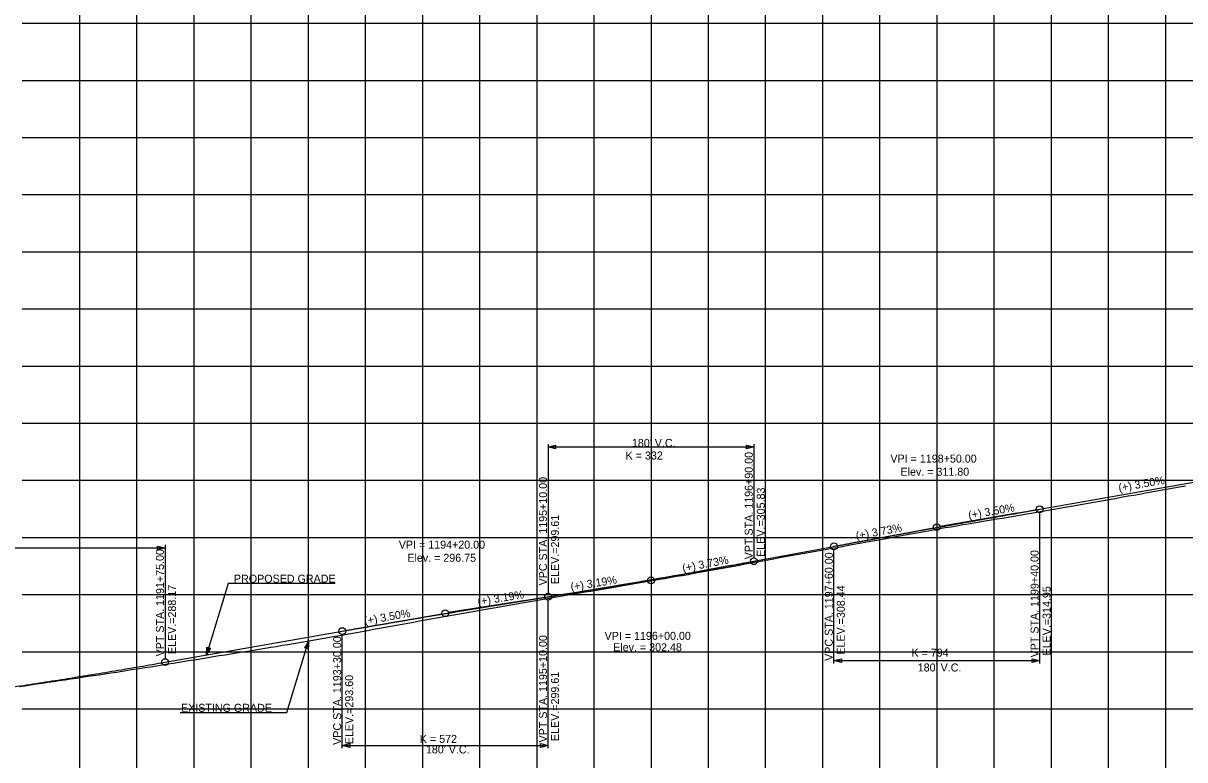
# Model space of a CAD drawing. Extents: x -90830 to 2015517, y -20856 to 836331.
# Drawn here: x 7974 to 8990, y -19031 to -18387 of the extents above; entities that cross this region are included whole.
import ezdxf

# ---------------------------------------------------------------- set-up
doc = ezdxf.new("R2010")
doc.units = 0
for name, color, linetype in [('Level 1', 7, 'Continuous'), ('RD_DDB_GradeTX', 7, 'Continuous'), ('RD_DDB_Profile_EX', 7, 'Continuous'), ('RD_DDB_Profile_Lbl', 7, 'Continuous'), ('RD_DDB_Profile_PR', 7, 'Continuous'), ('RD_DDB_StripGrade', 7, 'Continuous'), ('RD_DDB_VCLbl', 7, 'Continuous'), ('RD_PD_Final_TX', 7, 'Continuous'), ('RD_TX_Drainage', 7, 'Continuous')]:
    doc.layers.add(name, color=color, linetype=linetype)

msp = doc.modelspace()

# ---------------------------------------------------------------- linework, layer by layer
at = {"layer": 'Level 1'}
for p, q in [((8923.5, -12693.4), (8923.5, -20856.1)), ((8023.5, -17886.5), (8023.5, -18386.5)), ((8073.5, -17886.5), (8073.5, -18386.5)), ((8123.5, -17886.5), (8123.5, -18386.5)), ((8173.5, -17886.5), (8173.5, -18386.5)), ((8223.5, -17886.5), (8223.5, -18386.5)), ((8273.5, -17886.5), (8273.5, -18386.5)), ((8323.5, -17886.5), (8323.5, -18386.5)), ((8373.5, -17886.5), (8373.5, -18386.5)), ((8423.5, -17886.5), (8423.5, -18386.5)), ((8473.5, -17886.5), (8473.5, -18386.5)), ((8523.5, -17886.5), (8523.5, -18386.5)), ((8573.5, -17886.5), (8573.5, -18386.5)), ((8623.5, -17886.5), (8623.5, -18386.5)), ((8673.5, -17886.5), (8673.5, -18386.5)), ((8723.5, -17886.5), (8723.5, -18386.5)), ((8773.5, -17886.5), (8773.5, -18386.5)), ((8823.5, -17886.5), (8823.5, -18386.5)), ((8873.5, -17886.5), (8873.5, -18386.5)), ((8923.5, -17886.5), (8923.5, -18386.5)), ((8973.5, -17886.5), (8973.5, -18386.5)), ((7973.5, -18386.5), (9573.5, -18386.5)), ((7973.5, -18386.5), (9573.5, -18386.5)), ((8023.5, -18386.5), (8023.5, -18886.5)), ((8073.5, -18386.5), (8073.5, -18886.5)), ((8123.5, -18386.5), (8123.5, -18886.5)), ((8173.5, -18386.5), (8173.5, -18886.5)), ((8223.5, -18386.5), (8223.5, -18886.5)), ((8273.5, -18386.5), (8273.5, -18886.5)), ((8323.5, -18386.5), (8323.5, -18886.5)), ((8373.5, -18386.5), (8373.5, -18886.5)), ((8423.5, -18386.5), (8423.5, -18886.5)), ((8473.5, -18386.5), (8473.5, -18886.5)), ((8523.5, -18386.5), (8523.5, -18886.5)), ((8573.5, -18386.5), (8573.5, -18886.5)), ((8623.5, -18386.5), (8623.5, -18886.5)), ((8673.5, -18386.5), (8673.5, -18886.5)), ((8723.5, -18386.5), (8723.5, -18886.5)), ((8773.5, -18386.5), (8773.5, -18886.5)), ((8823.5, -18386.5), (8823.5, -18886.5)), ((8873.5, -18386.5), (8873.5, -18886.5)), ((8923.5, -18386.5), (8923.5, -18886.5)), ((8973.5, -18386.5), (8973.5, -18886.5)), ((7973.5, -18436.5), (9573.5, -18436.5)), ((7973.5, -18486.5), (9573.5, -18486.5)), ((7973.5, -18536.5), (9573.5, -18536.5)), ((7973.5, -18586.5), (9573.5, -18586.5)), ((7973.5, -18636.5), (9573.5, -18636.5)), ((7973.5, -18686.5), (9573.5, -18686.5)), ((7973.5, -18736.5), (9573.5, -18736.5)), ((7973.5, -18786.5), (9573.5, -18786.5)), ((7973.5, -18836.5), (9573.5, -18836.5)), ((7973.5, -18886.5), (9573.5, -18886.5)), ((7973.5, -18886.5), (9573.5, -18886.5)), ((8023.5, -18886.5), (8023.5, -19386.5)), ((8073.5, -18886.5), (8073.5, -19386.5)), ((8123.5, -18886.5), (8123.5, -19386.5)), ((8173.5, -18886.5), (8173.5, -19386.5)), ((8223.5, -18886.5), (8223.5, -19386.5)), ((8273.5, -18886.5), (8273.5, -19386.5)), ((8323.5, -18886.5), (8323.5, -19386.5)), ((8373.5, -18886.5), (8373.5, -19386.5)), ((8423.5, -18886.5), (8423.5, -19386.5)), ((8473.5, -18886.5), (8473.5, -19386.5)), ((8523.5, -18886.5), (8523.5, -19386.5)), ((8573.5, -18886.5), (8573.5, -19386.5)), ((8623.5, -18886.5), (8623.5, -19386.5)), ((8673.5, -18886.5), (8673.5, -19386.5)), ((8723.5, -18886.5), (8723.5, -19386.5)), ((8773.5, -18886.5), (8773.5, -19386.5)), ((8823.5, -18886.5), (8823.5, -19386.5)), ((8873.5, -18886.5), (8873.5, -19386.5)), ((8923.5, -18886.5), (8923.5, -19386.5)), ((8973.5, -18886.5), (8973.5, -19386.5)), ((7973.5, -18936.5), (9573.5, -18936.5)), ((7973.5, -18986.5), (9573.5, -18986.5))]:
    msp.add_line(p, q, dxfattribs=at)
at = {"layer": 'RD_DDB_GradeTX'}
for p, q in [((8843.4, -18815.3), (8776.4, -18827)), ((8703.7, -18840.5), (8770.5, -18828.1)), ((8593.3, -18861.1), (8526.4, -18873.6)), ((8453.3, -18885.3), (8520.5, -18874.6)), ((8413.6, -18891.6), (8346.4, -18902.3)), ((8273.5, -18915), (8340.5, -18903.3))]:
    msp.add_line(p, q, dxfattribs=at)
for centre in [(8773.5, -18827.5), (8523.5, -18874.1), (8343.5, -18902.8)]:
    msp.add_circle(centre, 3, dxfattribs=at)
at = {"layer": 'RD_DDB_Profile_EX'}
for points in [[(8545.9, -18870.5), (8550.9, -18869.7), (8555.9, -18868.8), (8560.9, -18867.9), (8565.9, -18867), (8570.9, -18866.1), (8575.9, -18865.2), (8580.9, -18864.3), (8585.9, -18863.4), (8590.9, -18862.5), (8595.9, -18861.6), (8600.9, -18860.7), (8605.9, -18859.7), (8610.9, -18858.8), (8615.9, -18857.9), (8620.9, -18856.9), (8625.9, -18856), (8630.9, -18855.1), (8635.9, -18854.1), (8640.9, -18853.2), (8645.9, -18852.3), (8650.9, -18851.4), (8655.9, -18850.6), (8660.9, -18849.7), (8665.9, -18848.8), (8670.9, -18847.9), (8675.9, -18847), (8680.9, -18846.1), (8685.9, -18845.2), (8690.9, -18844.3), (8695.9, -18843.4), (8700.9, -18842.5), (8705.9, -18841.6), (8710.9, -18840.7), (8715.9, -18839.8), (8720.9, -18838.9), (8725.9, -18837.9), (8730.9, -18837), (8735.9, -18836.1), (8740.9, -18835.2), (8745.9, -18834.3), (8750.9, -18833.3), (8755.9, -18832.4), (8760.9, -18831.5), (8765.9, -18830.6), (8770.9, -18829.7), (8775.9, -18828.8), (8780.9, -18827.9), (8785.9, -18827.1), (8790.9, -18826.2), (8795.9, -18825.3), (8800.9, -18824.5), (8805.9, -18823.6), (8810.9, -18822.8), (8815.9, -18822), (8820.9, -18821.1), (8825.9, -18820.3), (8830.9, -18819.5), (8835.9, -18818.7), (8840.9, -18817.8), (8845.9, -18817), (8850.9, -18816.1), (8855.9, -18815.2), (8860.9, -18814.4), (8865.9, -18813.5), (8870.9, -18812.6), (8875.9, -18811.7), (8880.9, -18810.9), (8885.9, -18810), (8890.9, -18809.1), (8895.9, -18808.2), (8900.9, -18807.3), (8905.9, -18806.5), (8910.9, -18805.6), (8915.9, -18804.7), (8920.9, -18803.8), (8925.9, -18802.9), (8930.9, -18802), (8935.9, -18801.1), (8940.9, -18800.2), (8945.9, -18799.4), (8950.9, -18798.5), (8955.9, -18797.6), (8960.9, -18796.7), (8965.9, -18795.8), (8970.9, -18794.9), (8975.9, -18794), (8980.9, -18793.1), (8985.9, -18792.2), (8990.9, -18791.3)], [(8045.9, -18955.8), (8050.9, -18955.1), (8055.9, -18954.3), (8060.9, -18953.5), (8065.9, -18952.7), (8070.9, -18951.9), (8075.9, -18951.1), (8080.9, -18950.3), (8085.9, -18949.6), (8090.9, -18948.8), (8095.9, -18948), (8100.9, -18947.2), (8105.9, -18946.4), (8110.9, -18945.6), (8115.9, -18944.8), (8120.9, -18944), (8125.9, -18943.2), (8130.9, -18942.4), (8135.9, -18941.6), (8140.9, -18940.8), (8145.9, -18939.9), (8150.9, -18939.1), (8155.9, -18938.3), (8160.9, -18937.5), (8165.9, -18936.7), (8170.9, -18935.9), (8175.9, -18935.1), (8180.9, -18934.2), (8185.9, -18933.4), (8190.9, -18932.6), (8195.9, -18931.8), (8200.9, -18930.9), (8205.9, -18930.1), (8210.9, -18929.3), (8215.9, -18928.4), (8220.9, -18927.6), (8225.9, -18926.7), (8230.9, -18925.9), (8235.9, -18925), (8240.9, -18924.1), (8245.9, -18923.2), (8250.9, -18922.3), (8255.9, -18921.4), (8260.9, -18920.5), (8265.9, -18919.6), (8270.9, -18918.7), (8275.9, -18917.8), (8280.9, -18916.9), (8285.9, -18916), (8290.9, -18915), (8295.9, -18914.1), (8300.9, -18913.2), (8305.9, -18912.3), (8310.9, -18911.4), (8315.9, -18910.5), (8320.9, -18909.6), (8325.9, -18908.7), (8330.9, -18907.8), (8335.9, -18906.9), (8340.9, -18906.1), (8345.9, -18905.2), (8350.9, -18904.3), (8355.9, -18903.4), (8360.9, -18902.5), (8365.9, -18901.6), (8370.9, -18900.8), (8375.9, -18899.9), (8380.9, -18899), (8385.9, -18898.1), (8390.9, -18897.2), (8395.9, -18896.3), (8400.9, -18895.5), (8405.9, -18894.6), (8410.9, -18893.7), (8415.9, -18892.8), (8420.9, -18892), (8425.9, -18891.1), (8430.9, -18890.2), (8435.9, -18889.3), (8440.9, -18888.5), (8445.9, -18887.6), (8450.9, -18886.8), (8455.9, -18885.9), (8460.9, -18885.1), (8465.9, -18884.2), (8470.9, -18883.4), (8475.9, -18882.6), (8480.9, -18881.7), (8485.9, -18880.9), (8490.9, -18880), (8495.9, -18879.1), (8500.9, -18878.3), (8505.9, -18877.4), (8510.9, -18876.5), (8515.9, -18875.7), (8520.9, -18874.8), (8525.9, -18874), (8530.9, -18873.1), (8535.9, -18872.3), (8540.9, -18871.4), (8545.9, -18870.5)], [(7970.9, -18967), (7975.9, -18966.3), (7980.9, -18965.5), (7985.9, -18964.7), (7990.9, -18964), (7995.9, -18963.2), (8000.9, -18962.5), (8005.9, -18961.7), (8010.9, -18961), (8015.9, -18960.2), (8020.9, -18959.5), (8025.9, -18958.8), (8030.9, -18958), (8035.9, -18957.3), (8040.9, -18956.6), (8045.9, -18955.8)]]:
    msp.add_lwpolyline(points, dxfattribs=at)
at = {"layer": 'RD_DDB_Profile_PR'}
for p, q in [((8863.5, -18811.8), (9014.5, -18785.3)), ((8613.5, -18857.3), (8683.5, -18844.3)), ((8098.5, -18945.6), (8253.5, -18918.5))]:
    msp.add_line(p, q, dxfattribs=at)
for points in [[(8683.5, -18844.3), (8687.1, -18843.6), (8690.7, -18843), (8694.3, -18842.3), (8697.9, -18841.6), (8701.5, -18840.9), (8705.1, -18840.3), (8708.7, -18839.6), (8712.3, -18839), (8715.9, -18838.3), (8719.5, -18837.6), (8723.1, -18837), (8726.7, -18836.3), (8730.3, -18835.6), (8733.9, -18835), (8737.5, -18834.3), (8741.1, -18833.7), (8744.7, -18833), (8748.3, -18832.4), (8751.9, -18831.7), (8755.5, -18831), (8759.1, -18830.4), (8762.7, -18829.7), (8766.3, -18829.1), (8769.9, -18828.4), (8773.5, -18827.8), (8777.1, -18827.1), (8780.7, -18826.5), (8784.3, -18825.8), (8787.9, -18825.2), (8791.5, -18824.5), (8795.1, -18823.9), (8798.7, -18823.2), (8802.3, -18822.6), (8805.9, -18822), (8809.5, -18821.3), (8813.1, -18820.7), (8816.7, -18820), (8820.3, -18819.4), (8823.9, -18818.8), (8827.5, -18818.1), (8831.1, -18817.5), (8834.7, -18816.8), (8838.3, -18816.2), (8841.9, -18815.6), (8845.5, -18814.9), (8849.1, -18814.3), (8852.7, -18813.7), (8856.3, -18813), (8859.9, -18812.4), (8863.5, -18811.8)], [(8433.5, -18888.4), (8437.1, -18887.9), (8440.7, -18887.3), (8444.3, -18886.7), (8447.9, -18886.1), (8451.5, -18885.5), (8455.1, -18885), (8458.7, -18884.4), (8462.3, -18883.8), (8465.9, -18883.2), (8469.5, -18882.6), (8473.1, -18882), (8476.7, -18881.4), (8480.3, -18880.8), (8483.9, -18880.2), (8487.5, -18879.6), (8491.1, -18879), (8494.7, -18878.4), (8498.3, -18877.8), (8501.9, -18877.2), (8505.5, -18876.6), (8509.1, -18876), (8512.7, -18875.4), (8516.3, -18874.7), (8519.9, -18874.1), (8523.5, -18873.5), (8527.1, -18872.9), (8530.7, -18872.2), (8534.3, -18871.6), (8537.9, -18871), (8541.5, -18870.4), (8545.1, -18869.7), (8548.7, -18869.1), (8552.3, -18868.5), (8555.9, -18867.8), (8559.5, -18867.2), (8563.1, -18866.5), (8566.7, -18865.9), (8570.3, -18865.2), (8573.9, -18864.6), (8577.5, -18863.9), (8581.1, -18863.3), (8584.7, -18862.6), (8588.3, -18862), (8591.9, -18861.3), (8595.5, -18860.7), (8599.1, -18860), (8602.7, -18859.3), (8606.3, -18858.7), (8609.9, -18858), (8613.5, -18857.3)], [(8253.5, -18918.5), (8257.1, -18917.9), (8260.7, -18917.3), (8264.3, -18916.6), (8267.9, -18916), (8271.5, -18915.4), (8275.1, -18914.8), (8278.7, -18914.1), (8282.3, -18913.5), (8285.9, -18912.9), (8289.5, -18912.3), (8293.1, -18911.7), (8296.7, -18911), (8300.3, -18910.4), (8303.9, -18909.8), (8307.5, -18909.2), (8311.1, -18908.6), (8314.7, -18908), (8318.3, -18907.4), (8321.9, -18906.8), (8325.5, -18906.1), (8329.1, -18905.5), (8332.7, -18904.9), (8336.3, -18904.3), (8339.9, -18903.7), (8343.5, -18903.1), (8347.1, -18902.5), (8350.7, -18901.9), (8354.3, -18901.3), (8357.9, -18900.7), (8361.5, -18900.1), (8365.1, -18899.5), (8368.7, -18898.9), (8372.3, -18898.3), (8375.9, -18897.8), (8379.5, -18897.2), (8383.1, -18896.6), (8386.7, -18896), (8390.3, -18895.4), (8393.9, -18894.8), (8397.5, -18894.2), (8401.1, -18893.6), (8404.7, -18893.1), (8408.3, -18892.5), (8411.9, -18891.9), (8415.5, -18891.3), (8419.1, -18890.7), (8422.7, -18890.2), (8426.3, -18889.6), (8429.9, -18889), (8433.5, -18888.4)], [(7548.5, -19014.8), (7559.5, -19014), (7570.5, -19013.1), (7581.5, -19012.2), (7592.5, -19011.3), (7603.5, -19010.4), (7614.5, -19009.4), (7625.5, -19008.4), (7636.5, -19007.4), (7647.5, -19006.4), (7658.5, -19005.3), (7669.5, -19004.3), (7680.5, -19003.2), (7691.5, -19002.1), (7702.5, -19000.9), (7713.5, -18999.8), (7724.5, -18998.6), (7735.5, -18997.4), (7746.5, -18996.2), (7757.5, -18994.9), (7768.5, -18993.7), (7779.5, -18992.4), (7790.5, -18991.1), (7801.5, -18989.7), (7812.5, -18988.4), (7823.5, -18987), (7834.5, -18985.6), (7845.5, -18984.2), (7856.5, -18982.8), (7867.5, -18981.3), (7878.5, -18979.8), (7889.5, -18978.3), (7900.5, -18976.8), (7911.5, -18975.2), (7922.5, -18973.7), (7933.5, -18972.1), (7944.5, -18970.5), (7955.5, -18968.8), (7966.5, -18967.2), (7977.5, -18965.5), (7988.5, -18963.8), (7999.5, -18962.1), (8010.5, -18960.4), (8021.5, -18958.6), (8032.5, -18956.8), (8043.5, -18955), (8054.5, -18953.2), (8065.5, -18951.3), (8076.5, -18949.5), (8087.5, -18947.6), (8098.5, -18945.6)]]:
    msp.add_spline(points, degree=3, dxfattribs=at)
at = {"layer": 'RD_DDB_VCLbl'}
for p, q in [((8433.5, -18754.8), (8433.5, -18885.4)), ((8433.5, -18757.3), (8613.5, -18757.3)), ((8613.5, -18754.8), (8613.5, -18854.3)), ((8863.5, -18946.8), (8863.5, -18814.8)), ((7548.5, -18845.6), (8098.5, -18845.6)), ((8098.5, -18843.1), (8098.5, -18942.6)), ((8683.5, -18946.8), (8683.5, -18847.3)), ((8433.5, -19021), (8433.5, -18891.4)), ((8253.5, -19021), (8253.5, -18921.5)), ((8683.5, -18944.3), (8863.5, -18944.3)), ((8253.5, -19018.5), (8433.5, -19018.5))]:
    msp.add_line(p, q, dxfattribs=at)
for centre in [(8863.5, -18811.8), (8683.5, -18844.3), (8613.5, -18857.3), (8433.5, -18888.4), (8253.5, -18918.5), (8098.5, -18945.6)]:
    msp.add_circle(centre, 3, dxfattribs=at)
at = {"layer": 'RD_PD_Final_TX'}
for p, q in [((8134.7, -18939.3), (8135.1, -18932.6)), ((8136.6, -18933.1), (8134.7, -18939.3)), ((8134.7, -18939.3), (8138.2, -18933.6)), ((8135.1, -18932.6), (8138.2, -18933.6)), ((8224, -18927.3), (8220.6, -18933)), ((8223.7, -18934), (8220.6, -18933)), ((8222.2, -18933.5), (8224, -18927.3)), ((8224, -18927.3), (8223.7, -18934))]:
    msp.add_line(p, q, dxfattribs=at)
for points in [[(8247.2, -18876.9), (8153.8, -18876.9), (8134.7, -18939.3)], [(8111.6, -18989.7), (8205, -18989.7), (8224, -18927.3)], [(8136.6, -18933.2), (8134.8, -18938.9), (8136.5, -18933.1), (8134.8, -18938.7), (8136.5, -18933.1), (8134.8, -18938.5), (8136.4, -18933.1), (8134.8, -18938.2), (8136.3, -18933.1), (8134.9, -18937.9), (8136.2, -18933), (8134.9, -18937.5), (8136.2, -18933), (8134.9, -18937.2), (8136.1, -18933), (8134.9, -18936.9), (8136, -18933), (8135, -18936.6), (8136, -18933), (8135, -18936.3), (8135.9, -18933), (8135, -18936), (8135.8, -18932.9), (8135, -18935.5), (8135.7, -18932.9), (8135, -18935.2), (8135.7, -18932.9), (8135, -18934.8), (8135.6, -18932.9), (8135.1, -18934.4), (8135.5, -18932.8), (8135.1, -18934.1), (8135.4, -18932.8), (8135.1, -18933.8), (8135.4, -18932.7), (8135.1, -18933.4), (8135.3, -18932.8), (8135.1, -18933), (8135.2, -18932.8)], [(8134.9, -18938.9), (8136.7, -18933.2), (8135, -18938.7), (8136.7, -18933.2), (8135.1, -18938.5), (8136.8, -18933.2), (8135.2, -18938.4), (8136.8, -18933.2), (8135.4, -18938.2), (8136.9, -18933.2), (8135.5, -18938), (8137, -18933.3), (8135.6, -18937.8), (8137, -18933.3), (8135.8, -18937.5), (8137.1, -18933.3), (8135.9, -18937.3), (8137.2, -18933.3), (8136, -18937), (8137.2, -18933.3), (8136.2, -18936.8), (8137.3, -18933.4), (8136.3, -18936.5), (8137.3, -18933.4), (8136.5, -18936.2), (8137.4, -18933.4), (8136.7, -18935.9), (8137.5, -18933.4), (8136.9, -18935.7), (8137.5, -18933.4), (8137, -18935.3), (8137.6, -18933.5), (8137.2, -18935.1), (8137.7, -18933.5), (8137.3, -18934.9), (8137.7, -18933.5), (8137.5, -18934.5), (8137.8, -18933.5), (8137.6, -18934.3), (8137.9, -18933.6), (8137.8, -18934.2), (8138, -18933.7), (8138.1, -18933.6), (8138, -18933.6)], [(8223.9, -18927.7), (8222.1, -18933.4), (8223.8, -18927.9), (8222.1, -18933.4), (8223.7, -18928), (8222, -18933.4), (8223.6, -18928.2), (8221.9, -18933.4), (8223.4, -18928.4), (8221.9, -18933.3), (8223.3, -18928.6), (8221.8, -18933.3), (8223.2, -18928.8), (8221.8, -18933.3), (8223, -18929.1), (8221.7, -18933.3), (8222.9, -18929.3), (8221.6, -18933.3), (8222.7, -18929.6), (8221.6, -18933.3), (8222.6, -18929.8), (8221.5, -18933.2), (8222.4, -18930.1), (8221.5, -18933.2), (8222.2, -18930.4), (8221.4, -18933.2), (8222.1, -18930.6), (8221.3, -18933.2), (8221.9, -18930.9), (8221.3, -18933.2), (8221.8, -18931.2), (8221.2, -18933.1), (8221.6, -18931.5), (8221.1, -18933.1), (8221.4, -18931.7), (8221.1, -18933), (8221.3, -18932.1), (8221, -18933.1), (8221.1, -18932.3), (8220.9, -18933), (8221, -18932.4), (8220.8, -18932.9), (8220.7, -18933), (8220.8, -18932.9)], [(8222.2, -18933.4), (8224, -18927.7), (8222.2, -18933.5), (8224, -18927.9), (8222.3, -18933.5), (8224, -18928.1), (8222.4, -18933.5), (8223.9, -18928.4), (8222.5, -18933.5), (8223.9, -18928.7), (8222.5, -18933.5), (8223.9, -18929.1), (8222.6, -18933.5), (8223.9, -18929.4), (8222.7, -18933.6), (8223.9, -18929.7), (8222.8, -18933.6), (8223.8, -18930), (8222.8, -18933.6), (8223.8, -18930.3), (8222.9, -18933.6), (8223.8, -18930.6), (8223, -18933.7), (8223.8, -18931.1), (8223.1, -18933.7), (8223.8, -18931.4), (8223.1, -18933.7), (8223.8, -18931.8), (8223.2, -18933.7), (8223.7, -18932.2), (8223.3, -18933.8), (8223.7, -18932.5), (8223.4, -18933.8), (8223.7, -18932.8), (8223.4, -18933.8), (8223.7, -18933.2), (8223.5, -18933.8), (8223.7, -18933.6), (8223.6, -18933.8)]]:
    msp.add_lwpolyline(points, dxfattribs=at)
at = {"layer": 'RD_TX_Drainage'}
for points in [[(8440.1, -18759), (8433.5, -18757.3), (8440.1, -18755.7)], [(8606.9, -18755.7), (8613.5, -18757.3), (8606.9, -18759)], [(8091.9, -18844), (8098.5, -18845.6), (8091.9, -18847.3)], [(8690.1, -18945.9), (8683.5, -18944.3), (8690.1, -18942.6)], [(8856.9, -18942.6), (8863.5, -18944.3), (8856.9, -18945.9)], [(8260.1, -19020.2), (8253.5, -19018.5), (8260.1, -19016.9)], [(8426.9, -19016.9), (8433.5, -19018.5), (8426.9, -19020.2)]]:
    msp.add_lwpolyline(points, close=True, dxfattribs=at)

# ---------------------------------------------------------------- texts
at = {"layer": 'RD_DDB_GradeTX'}
for s, rotation, p in [('(+) 3.50%', 9.9263, (8933, -18796.6)), ('(+) 3.50%', 9.9263, (8801.7, -18820.6)), ('(+) 3.73%', 10.555, (8703.3, -18838.6)), ('(+) 3.73%', 10.555, (8551.6, -18866.8)), ('(+) 3.19%', 9.0488, (8453.7, -18883.2)), ('(+) 3.19%', 9.0488, (8372.4, -18896.1)), ('(+) 3.50%', 9.9263, (8273.2, -18913))]:
    msp.add_text(s, height=7, rotation=rotation, dxfattribs=at).set_placement(p)
at = {"layer": 'RD_DDB_Profile_Lbl'}
for s, p in [('VPI = 1198+50.00', (8732.9, -18771)), ('Elev. = 311.80', (8741.7, -18782.5)), ('VPI = 1194+20.00', (8302.9, -18846.3)), ('Elev. = 296.75', (8310.4, -18857.8)), ('VPI = 1196+00.00', (8482.9, -18926.1)), ('Elev. = 302.48', (8490.4, -18936.1))]:
    msp.add_text(s, height=7, dxfattribs=at).set_placement(p)
at = {"layer": 'RD_DDB_StripGrade'}
for s, p in [('VPT STA. 1196+90.00 ', (8612.5, -18855.6)), ('VPC STA. 1195+10.00 ', (8432.5, -18878.5)), ('ELEV.=305.83', (8623, -18853.5)), ('ELEV.=299.61', (8443, -18877.3)), ('VPT STA. 1191+75.00 ', (8097.5, -18940.6)), ('VPC STA. 1197+60.00 ', (8682.5, -18944.5)), ('VPT STA. 1199+40.00 ', (8862.5, -18941.5)), ('ELEV.=288.17', (8108, -18938.6)), ('ELEV.=308.44', (8693, -18939.1)), ('ELEV.=314.95', (8873, -18939.8)), ('VPC STA. 1193+30.00 ', (8252.5, -19018)), ('VPT STA. 1195+10.00 ', (8432.5, -19015.9)), ('ELEV.=293.60', (8263, -19017.4)), ('ELEV.=299.61', (8443, -19014.7))]:
    msp.add_text(s, height=7, rotation=90, dxfattribs=at).set_placement(p)
at = {"layer": 'RD_DDB_VCLbl'}
for s, p in [("180' V.C.", (8506.8, -18757.3)), ('K = 332', (8501.3, -18768.3)), ('K = 794', (8751.3, -18940.8)), ("180' V.C.", (8756.8, -18953.8)), ('K = 572', (8321.3, -19016.3)), ("180' V.C.", (8326.6, -19025.5))]:
    msp.add_text(s, height=7, dxfattribs=at).set_placement(p)
at = {"layer": 'RD_PD_Final_TX'}
for s, p in [('PROPOSED GRADE', (8158.7, -18876.1)), ('EXISTING GRADE', (8112.4, -18989.1))]:
    msp.add_text(s, height=7, dxfattribs=at).set_placement(p)

doc.saveas('drawing.dxf')
